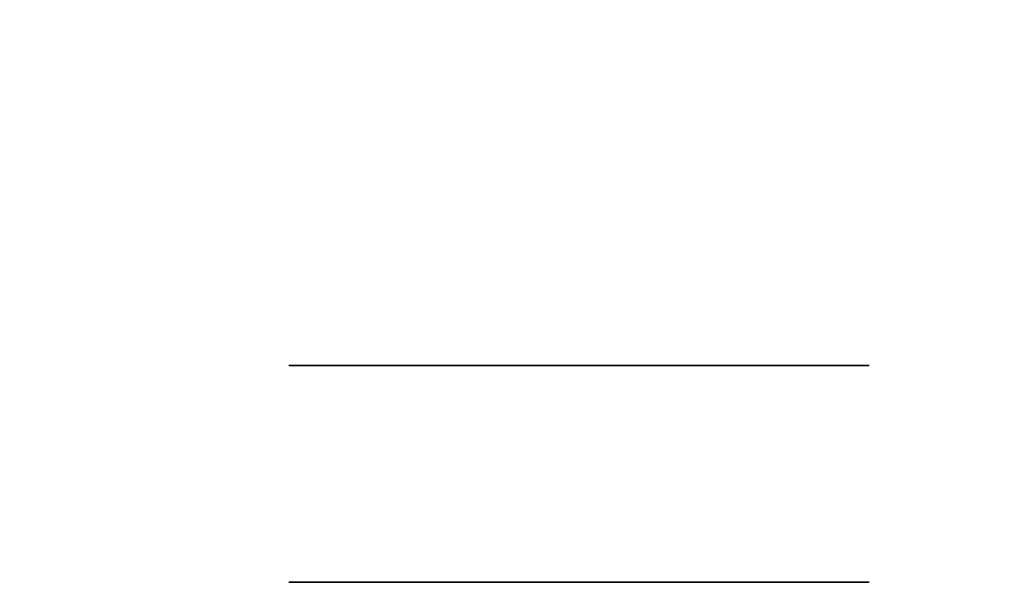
# Model space of a CAD drawing. Extents: x 413.3 to 457.5, y 5047.8 to 5050.
# Tile 362 of 656: x 435.4061 to 435.4514, y 5047.9346 to 5047.9605. Entities that reach past the tile are written whole.
import ezdxf

# ---------------------------------------------------------------- set-up
doc = ezdxf.new("R2010")
doc.units = 0
doc.header["$LTSCALE"] = 150
doc.header["$MEASUREMENT"] = 0
doc.layers.add('3DFACE_BOLT', color=7, linetype='CONTINUOUS')
doc.layers.add('3DFACE_SHAPE', color=7, linetype='CONTINUOUS')

msp = doc.modelspace()

# ---------------------------------------------------------------- linework, layer by layer
at = {"layer": '3DFACE_BOLT', "color": 1}
for points, invisible_edges in [([(435.418464, 5047.944559, -0.135), (435.425152, 5047.944559, -0.146583), (435.418464, 5047.934559, -0.135)], 14), ([(435.418464, 5047.934559, -0.135), (435.425152, 5047.944559, -0.146583), (435.425152, 5047.934559, -0.146583)], 3), ([(435.425152, 5047.944559, -0.123417), (435.418464, 5047.944559, -0.135), (435.425152, 5047.934559, -0.123417)], 14), ([(435.425152, 5047.934559, -0.123417), (435.418464, 5047.944559, -0.135), (435.418464, 5047.934559, -0.135)], 3), ([(435.418464, 5047.944559, -0.135), (435.425152, 5047.944559, -0.123417), (435.425152, 5047.944559, -0.146583)], 2), ([(435.418464, 5047.944559, -0.065), (435.425152, 5047.944559, -0.076583), (435.418464, 5047.934559, -0.065)], 14), ([(435.418464, 5047.934559, -0.065), (435.425152, 5047.944559, -0.076583), (435.425152, 5047.934559, -0.076583)], 3), ([(435.425152, 5047.944559, -0.053417), (435.418464, 5047.944559, -0.065), (435.425152, 5047.934559, -0.053417)], 14), ([(435.425152, 5047.934559, -0.053417), (435.418464, 5047.944559, -0.065), (435.418464, 5047.934559, -0.065)], 3), ([(435.418464, 5047.944559, -0.065), (435.425152, 5047.944559, -0.053417), (435.425152, 5047.944559, -0.076583)], 2), ([(435.425152, 5047.944559, -0.146583), (435.438527, 5047.944559, -0.146583), (435.425152, 5047.934559, -0.146583)], 14), ([(435.425152, 5047.934559, -0.146583), (435.438527, 5047.944559, -0.146583), (435.438527, 5047.934559, -0.146583)], 3), ([(435.438527, 5047.944559, -0.123417), (435.425152, 5047.944559, -0.123417), (435.438527, 5047.934559, -0.123417)], 14), ([(435.438527, 5047.934559, -0.123417), (435.425152, 5047.944559, -0.123417), (435.425152, 5047.934559, -0.123417)], 3), ([(435.425152, 5047.944559, -0.123417), (435.438527, 5047.944559, -0.123417), (435.425152, 5047.944559, -0.146583)], 14), ([(435.425152, 5047.944559, -0.146583), (435.438527, 5047.944559, -0.123417), (435.438527, 5047.944559, -0.146583)], 3), ([(435.425152, 5047.944559, -0.076583), (435.438527, 5047.944559, -0.076583), (435.425152, 5047.934559, -0.076583)], 14), ([(435.425152, 5047.934559, -0.076583), (435.438527, 5047.944559, -0.076583), (435.438527, 5047.934559, -0.076583)], 3), ([(435.438527, 5047.944559, -0.053417), (435.425152, 5047.944559, -0.053417), (435.438527, 5047.934559, -0.053417)], 14), ([(435.438527, 5047.934559, -0.053417), (435.425152, 5047.944559, -0.053417), (435.425152, 5047.934559, -0.053417)], 3), ([(435.425152, 5047.944559, -0.053417), (435.438527, 5047.944559, -0.053417), (435.425152, 5047.944559, -0.076583)], 14), ([(435.425152, 5047.944559, -0.076583), (435.438527, 5047.944559, -0.053417), (435.438527, 5047.944559, -0.076583)], 3), ([(435.438527, 5047.944559, -0.146583), (435.445214, 5047.944559, -0.135), (435.438527, 5047.934559, -0.146583)], 14), ([(435.438527, 5047.934559, -0.146583), (435.445214, 5047.944559, -0.135), (435.445214, 5047.934559, -0.135)], 3), ([(435.445214, 5047.944559, -0.135), (435.438527, 5047.944559, -0.123417), (435.445214, 5047.934559, -0.135)], 14), ([(435.445214, 5047.934559, -0.135), (435.438527, 5047.944559, -0.123417), (435.438527, 5047.934559, -0.123417)], 3), ([(435.438527, 5047.944559, -0.123417), (435.445214, 5047.944559, -0.135), (435.438527, 5047.944559, -0.146583)], 12), ([(435.438527, 5047.944559, -0.076583), (435.445214, 5047.944559, -0.065), (435.438527, 5047.934559, -0.076583)], 14), ([(435.438527, 5047.934559, -0.076583), (435.445214, 5047.944559, -0.065), (435.445214, 5047.934559, -0.065)], 3), ([(435.445214, 5047.944559, -0.065), (435.438527, 5047.944559, -0.053417), (435.445214, 5047.934559, -0.065)], 14), ([(435.445214, 5047.934559, -0.065), (435.438527, 5047.944559, -0.053417), (435.438527, 5047.934559, -0.053417)], 3), ([(435.438527, 5047.944559, -0.053417), (435.445214, 5047.944559, -0.065), (435.438527, 5047.944559, -0.076583)], 12)]:
    msp.add_3dface(points, dxfattribs=dict(at, invisible_edges=invisible_edges))
at = {"layer": '3DFACE_SHAPE', "color": 13}
for points, invisible_edges in [([(435.468689, 5050.024866), (435.26869, 5050.025153), (435.26554, 5047.825153)], 12), ([(435.26554, 5047.825153, -0.2), (435.26869, 5050.025153, -0.2), (435.465539, 5047.824866, -0.2)], 2), ([(435.465539, 5047.824866), (435.468689, 5050.024866), (435.26554, 5047.825153)], 2), ([(435.26869, 5050.025153, -0.2), (435.468689, 5050.024866, -0.2), (435.465539, 5047.824866, -0.2)], 12), ([(435.368689, 5047.825005, -0.0095), (435.371839, 5050.025005, -0.0095), (435.465539, 5047.824866, -0.0095)], 2), ([(435.468689, 5050.024866, -0.1905), (435.371839, 5050.025005, -0.1905), (435.368689, 5047.825005, -0.1905)], 12), ([(435.465539, 5047.824866, -0.1905), (435.468689, 5050.024866, -0.1905), (435.368689, 5047.825005, -0.1905)], 2), ([(435.371839, 5050.025005, -0.0095), (435.468689, 5050.024866, -0.0095), (435.465539, 5047.824866, -0.0095)], 12)]:
    msp.add_3dface(points, dxfattribs=dict(at, invisible_edges=invisible_edges))

doc.saveas('drawing.dxf')
